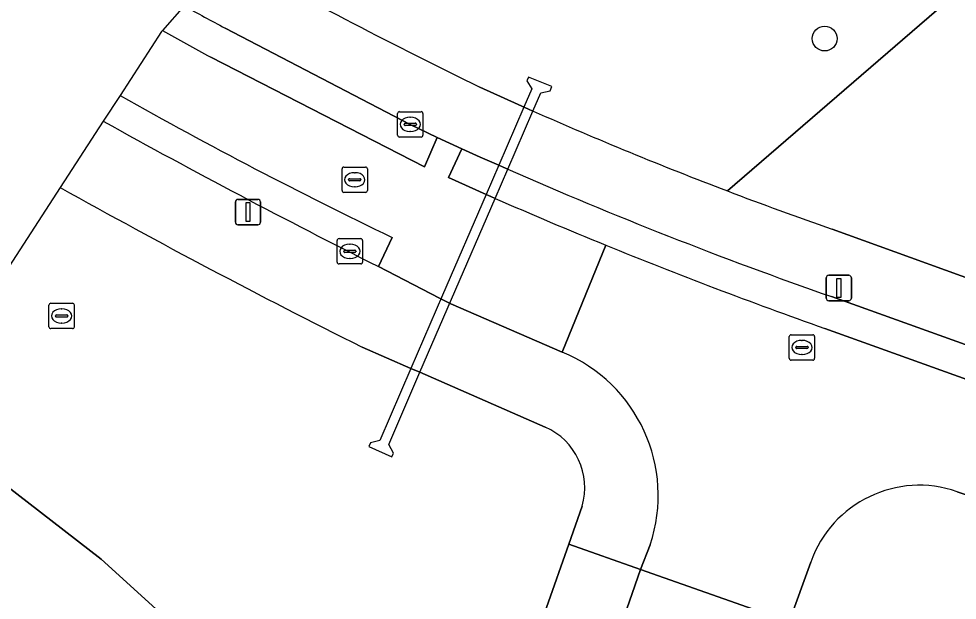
# Model space of a CAD drawing. Extents: x 162396 to 163643, y 386452 to 387406.
# Drawn here: x 162508.79 to 162545.79, y 386633.03 to 386655.96 of the extents above; entities that cross this region are included whole.
import ezdxf

# ---------------------------------------------------------------- set-up
doc = ezdxf.new("R2010")
doc.units = 0
for name, color, linetype in [('IMGEO_Boom', 7, 'Continuous'), ('IMGEO_Groenvoorziening', 7, 'Continuous'), ('IMGEO_Kolk', 7, 'Continuous'), ('IMGEO_Lichtmast', 7, 'Continuous'), ('IMGEO_Lijnafwatering', 7, 'Continuous'), ('IMGEO_Meer_plas_ven_vijver', 7, 'Continuous'), ('IMGEO_Rijbaan_lokaal_gesloten', 7, 'Continuous'), ('IMGEO_Rijbaan_lokaal_open', 7, 'Continuous'), ('IMGEO_Rioolput', 7, 'Continuous'), ('IMGEO_Voetpad_open', 7, 'Continuous')]:
    doc.layers.add(name, color=color, linetype=linetype)

msp = doc.modelspace()

# ---------------------------------------------------------------- linework, layer by layer
at = {"layer": 'IMGEO_Boom'}
msp.add_circle((162540.567, 386655.175), 0.489, dxfattribs=at)
at = {"layer": 'IMGEO_Groenvoorziening'}
for points in [[(162591.253, 386700.409), (162552.766, 386659.148), (162552.746, 386659.122), (162552.485, 386658.82), (162552.198, 386658.541), (162551.887, 386658.29), (162551.555, 386658.067), (162551.205, 386657.875), (162550.838, 386657.715), (162550.459, 386657.588), (162550.07, 386657.496), (162549.675, 386657.439), (162549.276, 386657.417), (162548.876, 386657.431), (162548.479, 386657.481), (162548.089, 386657.566), (162547.707, 386657.685), (162547.338, 386657.839), (162546.984, 386658.024), (162536.731, 386649.168)], [(162540.863, 386647.656), (162548.416, 386644.928), (162549.205, 386645.809), (162583.358, 386682.638)], [(162536.731, 386649.168), (162546.984, 386658.024), (162533.31, 386663.757), (162532.287, 386664.472), (162529.693, 386665.792), (162526.588, 386667.609), (162525.627, 386668.286)], [(162526.977, 386653.256), (162528.889, 386652.395), (162529.067, 386652.317)], [(162510.432, 386649.303), (162504.627, 386640.362), (162504.651, 386640.346), (162504.853, 386640.213), (162512.042, 386634.653), (162515.642, 386631.38), (162517.901, 386628.845), (162518.988, 386627.366), (162520.829, 386628.149), (162521.784, 386625.902), (162521.627, 386623.81), (162520.746, 386622.352), (162516.507, 386617.821), (162525.216, 386619.885), (162529.537, 386632.564), (162529.602, 386632.75), (162530.479, 386635.242), (162531.005, 386636.739)], [(162529.55, 386639.859), (162524.609, 386642.018), (162524.253, 386642.174), (162522.328, 386643.015)]]:
    msp.add_lwpolyline(points, dxfattribs=at)
for centre, radius, start, end in [((162622.808, 386849.475), 218.37, 241.02626, 243.96965), ((162594.323, 386800.235), 161.673, 246.19476, 249.13148), ((162647.941, 386895.038), 281.592, 240.76941, 243.50757), ((162594.735, 386801.28), 162.796, 249.12689, 250.67549), ((162528.48, 386637.461), 2.626, 344.0545, 65.9491)]:
    msp.add_arc(centre, radius, start, end, dxfattribs=at)
at = {"layer": 'IMGEO_Kolk'}
for p, q in [((162523.728, 386651.367), (162523.728, 386652.219)), ((162523.803, 386652.293), (162524.655, 386652.293)), ((162524.729, 386652.219), (162524.729, 386651.367)), ((162523.987, 386651.787), (162523.987, 386651.799)), ((162524.03, 386651.836), (162524.428, 386651.836)), ((162524.216, 386652.073), (162524.241, 386652.073)), ((162524.471, 386651.799), (162524.471, 386651.787)), ((162524.425, 386651.75), (162524.027, 386651.75)), ((162524.239, 386651.513), (162524.214, 386651.513)), ((162524.655, 386651.293), (162523.803, 386651.293)), ((162521.346, 386646.363), (162521.346, 386647.215)), ((162521.421, 386647.289), (162522.273, 386647.289)), ((162521.834, 386647.069), (162521.859, 386647.069)), ((162522.347, 386647.215), (162522.347, 386646.363)), ((162521.605, 386646.783), (162521.605, 386646.795)), ((162522.043, 386646.746), (162521.645, 386646.746)), ((162521.648, 386646.832), (162522.046, 386646.832)), ((162522.089, 386646.795), (162522.089, 386646.783)), ((162522.273, 386646.289), (162521.421, 386646.289)), ((162521.857, 386646.509), (162521.832, 386646.509))]:
    msp.add_line(p, q, dxfattribs=at)
for points in [[(162523.728, 386651.367), (162523.728, 386652.219)], [(162523.803, 386652.293), (162524.655, 386652.293)], [(162524.729, 386652.219), (162524.729, 386651.367)], [(162524.655, 386651.293), (162523.803, 386651.293)], [(162521.346, 386646.363), (162521.346, 386647.215)], [(162521.421, 386647.289), (162522.273, 386647.289)], [(162522.347, 386647.215), (162522.347, 386646.363)], [(162522.273, 386646.289), (162521.421, 386646.289)]]:
    msp.add_lwpolyline(points, dxfattribs=at)
for centre, radius, start, end in [((162523.805, 386652.217), 0.0765, 91.552, 178.448), ((162523.805, 386652.217), 0.0765, 91.552, 178.448), ((162524.653, 386652.217), 0.0765, 1.552, 88.448), ((162524.653, 386652.217), 0.0765, 1.552, 88.448), ((162524.027, 386651.796), 0.0403, 85.8775, 175.7526), ((162524.024, 386651.786), 0.0366, 178.938, 274.7102), ((162524.428, 386651.793), 0.043, 264.8664, 352.4533), ((162524.432, 386651.798), 0.0386, 1.7309, 96.639), ((162523.805, 386651.369), 0.0765, 181.552, 268.448), ((162523.805, 386651.369), 0.0765, 181.552, 268.448), ((162524.653, 386651.369), 0.0765, 271.552, 358.448), ((162524.653, 386651.369), 0.0765, 271.552, 358.448), ((162521.423, 386647.213), 0.0765, 91.552, 178.448), ((162521.423, 386647.213), 0.0765, 91.552, 178.448), ((162522.271, 386647.213), 0.0765, 1.552, 88.448), ((162522.271, 386647.213), 0.0765, 1.552, 88.448), ((162521.645, 386646.792), 0.0403, 85.8775, 175.7526), ((162521.642, 386646.782), 0.0366, 178.938, 274.7102), ((162522.046, 386646.789), 0.043, 264.8664, 352.4533), ((162522.05, 386646.794), 0.0386, 1.7309, 96.639), ((162521.423, 386646.365), 0.0765, 181.552, 268.448), ((162521.423, 386646.365), 0.0765, 181.552, 268.448), ((162522.271, 386646.365), 0.0765, 271.552, 358.448), ((162522.271, 386646.365), 0.0765, 271.552, 358.448)]:
    msp.add_arc(centre, radius, start, end, dxfattribs=at)
for centre, major_axis, ratio, start_param, end_param in [((162524.215, 386651.793), (-0.387, 0.002), 0.722429, 4.712389, 7.853982), ((162524.24, 386651.793), (-0.39, 0.002), 0.717154, 1.570796, 4.712389), ((162521.833, 386646.789), (-0.387, 0.002), 0.722429, 4.712389, 7.853982), ((162521.858, 386646.789), (-0.39, 0.002), 0.717154, 1.570796, 4.712389)]:
    msp.add_ellipse(centre, major_axis=major_axis, ratio=ratio, start_param=start_param, end_param=end_param, dxfattribs=at)
at = {"layer": 'IMGEO_Lichtmast'}
for p, q in [((162517.434, 386648.832), (162518.224, 386648.832)), ((162518.224, 386648.832), (162517.434, 386648.832)), ((162517.334, 386647.932), (162517.334, 386648.732)), ((162517.334, 386648.732), (162517.334, 386647.932)), ((162518.324, 386648.732), (162518.324, 386647.932)), ((162518.324, 386647.932), (162518.324, 386648.732)), ((162518.224, 386647.832), (162517.434, 386647.832)), ((162517.434, 386647.832), (162518.224, 386647.832)), ((162540.628, 386644.942), (162540.628, 386645.742)), ((162540.628, 386645.742), (162540.628, 386644.942)), ((162540.728, 386645.842), (162541.518, 386645.842)), ((162541.518, 386645.842), (162540.728, 386645.842)), ((162541.618, 386645.742), (162541.618, 386644.942)), ((162541.618, 386644.942), (162541.618, 386645.742)), ((162541.518, 386644.842), (162540.728, 386644.842)), ((162540.728, 386644.842), (162541.518, 386644.842))]:
    msp.add_line(p, q, dxfattribs=at)
for points in [[(162517.754, 386648.707), (162517.904, 386648.707), (162517.904, 386647.957), (162517.754, 386647.957), (162517.754, 386648.707)], [(162541.048, 386645.717), (162541.198, 386645.717), (162541.198, 386644.967), (162541.048, 386644.967), (162541.048, 386645.717)]]:
    msp.add_lwpolyline(points, dxfattribs=at)
for centre, start, end in [((162517.434, 386648.732), 90, 180), ((162517.434, 386648.732), 90, 180), ((162518.224, 386648.732), 0, 90), ((162518.224, 386648.732), 360, 90), ((162517.434, 386647.932), 180, 270), ((162517.434, 386647.932), 180, 270), ((162518.224, 386647.932), 270, 0), ((162518.224, 386647.932), 270, 0), ((162540.728, 386645.742), 90, 180), ((162540.728, 386645.742), 90, 180), ((162541.518, 386645.742), 0, 90), ((162541.518, 386645.742), 360, 90), ((162540.728, 386644.942), 180, 270), ((162540.728, 386644.942), 180, 270), ((162541.518, 386644.942), 270, 0), ((162541.518, 386644.942), 270, 0)]:
    msp.add_arc(centre, 0.1, start, end, dxfattribs=at)
at = {"layer": 'IMGEO_Lijnafwatering'}
for points in [[(162529.806, 386653.283), (162528.893, 386653.655), (162528.828, 386653.513), (162529.02, 386653.188), (162528.711, 386652.474), (162527.717, 386650.178), (162527.221, 386649.031), (162525.501, 386645.057), (162524.253, 386642.174), (162523.023, 386639.33), (162522.659, 386639.232), (162522.592, 386639.098), (162523.504, 386638.689)], [(162523.504, 386638.689), (162523.566, 386638.832), (162523.379, 386639.178), (162524.609, 386642.018), (162525.855, 386644.898), (162527.577, 386648.875), (162528.073, 386650.021), (162529.067, 386652.317), (162529.375, 386653.029), (162529.744, 386653.117), (162529.806, 386653.283)]]:
    msp.add_lwpolyline(points, dxfattribs=at)
at = {"layer": 'IMGEO_Meer_plas_ven_vijver'}
msp.add_lwpolyline([(162505.448, 386609.151), (162511.077, 386614.836), (162512.155, 386616.128), (162513.769, 386617.594), (162514.992, 386619.129), (162519.142, 386623.565), (162519.668, 386624.436), (162519.753, 386625.567), (162518.988, 386627.366), (162517.901, 386628.845), (162515.642, 386631.38), (162512.042, 386634.653), (162504.853, 386640.213)], dxfattribs=at)
at = {"layer": 'IMGEO_Rijbaan_lokaal_gesloten'}
for points in [[(162515.309, 386656.467), (162514.46, 386655.494)], [(162516.36, 386654.44), (162524.785, 386650.12), (162525.291, 386651.269), (162524.229, 386651.793), (162516.926, 386655.588)], [(162512.788, 386652.933), (162512.127, 386651.916)], [(162528.073, 386650.021), (162527.895, 386650.099), (162527.717, 386650.178), (162526.988, 386650.502), (162526.259, 386650.828), (162525.735, 386649.692), (162527.221, 386649.031), (162527.399, 386648.953), (162527.577, 386648.875)], [(162522.97, 386646.192), (162523.513, 386647.336)], [(162540.577, 386643.746), (162547.192, 386641.362), (162547.647, 386642.558), (162540.836, 386645)]]:
    msp.add_lwpolyline(points, dxfattribs=at)
for centre, radius, start, end in [((162577.492, 386768.93), 128.509, 241.06087, 241.88142), ((162585.232, 386780.825), 143.932, 240.54723, 241.41226), ((162602.771, 386812.302), 183.018, 240.55, 244.33802), ((162649.852, 386899.688), 283.477, 240.93245, 243.41072), ((162599.674, 386813.293), 178.281, 246.32077, 250.7296), ((162597.479, 386808.267), 174.046, 246.32006, 247.87751), ((162604.895, 386825.798), 193.08, 247.79776, 250.54185)]:
    msp.add_arc(centre, radius, start, end, dxfattribs=at)
at = {"layer": 'IMGEO_Rijbaan_lokaal_open'}
for points in [[(162514.46, 386655.494), (162514.423, 386655.452), (162512.788, 386652.933)], [(162527.577, 386648.875), (162527.399, 386648.953), (162527.221, 386649.031), (162525.735, 386649.692), (162526.259, 386650.828), (162525.291, 386651.269), (162524.785, 386650.12), (162516.36, 386654.44)], [(162523.513, 386647.336), (162522.97, 386646.192), (162525.376, 386644.938), (162525.83, 386644.722), (162530.216, 386642.812), (162531.935, 386647.034)], [(162531.935, 386647.034), (162530.216, 386642.812)], [(162548.204, 386641), (162548.628, 386642.19), (162548.316, 386642.319), (162547.647, 386642.558), (162547.192, 386641.362), (162540.577, 386643.746)], [(162545.792, 386637.312), (162546.73, 386636.987), (162547.159, 386638.157), (162548.204, 386641)], [(162533.684, 386635.22), (162533.31, 386634.243), (162539.168, 386632.177), (162540.018, 386634.532)], [(162538.542, 386630.425), (162538.637, 386630.689), (162539.168, 386632.177), (162533.31, 386634.243), (162520.916, 386598.567), (162519.409, 386592.958), (162517.768, 386586.008), (162516.873, 386578.96), (162512.175, 386536.978), (162510.746, 386524.31), (162509.296, 386510.744)]]:
    msp.add_lwpolyline(points, dxfattribs=at)
for centre, radius, start, end in [((162585.232, 386780.825), 143.932, 240.54723, 241.41226), ((162602.771, 386812.302), 183.018, 240.55, 244.33802), ((162597.479, 386808.267), 174.046, 246.32006, 247.87751), ((162604.895, 386825.798), 193.08, 247.79776, 250.54185), ((162527.895, 386637.164), 6.107, 341.4429, 67.6586), ((162544.299, 386633.026), 4.538, 70.7958, 160.6229)]:
    msp.add_arc(centre, radius, start, end, dxfattribs=at)
at = {"layer": 'IMGEO_Rioolput'}
for p, q in [((162521.539, 386649.182), (162521.539, 386650.034)), ((162521.614, 386650.108), (162522.466, 386650.108)), ((162522.54, 386650.034), (162522.54, 386649.182)), ((162521.798, 386649.602), (162521.798, 386649.614)), ((162522.236, 386649.565), (162521.838, 386649.565)), ((162521.841, 386649.651), (162522.239, 386649.651)), ((162522.027, 386649.888), (162522.052, 386649.888)), ((162522.282, 386649.614), (162522.282, 386649.602)), ((162522.05, 386649.328), (162522.025, 386649.328)), ((162522.466, 386649.108), (162521.614, 386649.108)), ((162510.058, 386644.741), (162510.91, 386644.741)), ((162509.983, 386643.815), (162509.983, 386644.667)), ((162510.471, 386644.521), (162510.496, 386644.521)), ((162510.984, 386644.667), (162510.984, 386643.815)), ((162510.242, 386644.235), (162510.242, 386644.247)), ((162510.68, 386644.198), (162510.282, 386644.198)), ((162510.285, 386644.284), (162510.683, 386644.284)), ((162510.726, 386644.247), (162510.726, 386644.235)), ((162510.91, 386643.741), (162510.058, 386643.741)), ((162510.494, 386643.961), (162510.469, 386643.961)), ((162539.17, 386642.571), (162539.17, 386643.423)), ((162539.245, 386643.497), (162540.097, 386643.497)), ((162539.658, 386643.277), (162539.683, 386643.277)), ((162540.171, 386643.423), (162540.171, 386642.571)), ((162539.429, 386642.991), (162539.429, 386643.003)), ((162539.867, 386642.954), (162539.469, 386642.954)), ((162539.472, 386643.04), (162539.87, 386643.04)), ((162539.913, 386643.003), (162539.913, 386642.991)), ((162539.681, 386642.717), (162539.656, 386642.717)), ((162540.097, 386642.497), (162539.245, 386642.497))]:
    msp.add_line(p, q, dxfattribs=at)
for points in [[(162521.539, 386649.182), (162521.539, 386650.034)], [(162521.614, 386650.108), (162522.466, 386650.108)], [(162522.54, 386650.034), (162522.54, 386649.182)], [(162522.466, 386649.108), (162521.614, 386649.108)], [(162510.058, 386644.741), (162510.91, 386644.741)], [(162509.983, 386643.815), (162509.983, 386644.667)], [(162510.984, 386644.667), (162510.984, 386643.815)], [(162510.91, 386643.741), (162510.058, 386643.741)], [(162539.17, 386642.571), (162539.17, 386643.423)], [(162539.245, 386643.497), (162540.097, 386643.497)], [(162540.171, 386643.423), (162540.171, 386642.571)], [(162540.097, 386642.497), (162539.245, 386642.497)]]:
    msp.add_lwpolyline(points, dxfattribs=at)
for centre, radius, start, end in [((162521.616, 386650.032), 0.0765, 91.552, 178.448), ((162521.616, 386650.032), 0.0765, 91.552, 178.448), ((162522.464, 386650.032), 0.0765, 1.552, 88.448), ((162522.464, 386650.032), 0.0765, 1.552, 88.448), ((162521.838, 386649.611), 0.0403, 85.8775, 175.7526), ((162521.835, 386649.601), 0.0366, 178.938, 274.7102), ((162522.239, 386649.608), 0.043, 264.8664, 352.4533), ((162522.243, 386649.613), 0.0386, 1.7309, 96.639), ((162521.616, 386649.184), 0.0765, 181.552, 268.448), ((162521.616, 386649.184), 0.0765, 181.552, 268.448), ((162522.464, 386649.184), 0.0765, 271.552, 358.448), ((162522.464, 386649.184), 0.0765, 271.552, 358.448), ((162510.06, 386644.665), 0.0765, 91.552, 178.448), ((162510.06, 386644.665), 0.0765, 91.552, 178.448), ((162510.908, 386644.665), 0.0765, 1.552, 88.448), ((162510.908, 386644.665), 0.0765, 1.552, 88.448), ((162510.282, 386644.244), 0.0403, 85.8775, 175.7526), ((162510.279, 386644.234), 0.0366, 178.938, 274.7102), ((162510.683, 386644.241), 0.043, 264.8664, 352.4533), ((162510.687, 386644.246), 0.0386, 1.7309, 96.639), ((162510.06, 386643.817), 0.0765, 181.552, 268.448), ((162510.06, 386643.817), 0.0765, 181.552, 268.448), ((162510.908, 386643.817), 0.0765, 271.552, 358.448), ((162510.908, 386643.817), 0.0765, 271.552, 358.448), ((162539.247, 386643.421), 0.0765, 91.552, 178.448), ((162539.247, 386643.421), 0.0765, 91.552, 178.448), ((162540.095, 386643.421), 0.0765, 1.552, 88.448), ((162540.095, 386643.421), 0.0765, 1.552, 88.448), ((162539.469, 386643), 0.0403, 85.8775, 175.7526), ((162539.466, 386642.99), 0.0366, 178.938, 274.7102), ((162539.87, 386642.997), 0.043, 264.8664, 352.4533), ((162539.874, 386643.002), 0.0386, 1.7309, 96.639), ((162539.247, 386642.573), 0.0765, 181.552, 268.448), ((162539.247, 386642.573), 0.0765, 181.552, 268.448), ((162540.095, 386642.573), 0.0765, 271.552, 358.448), ((162540.095, 386642.573), 0.0765, 271.552, 358.448)]:
    msp.add_arc(centre, radius, start, end, dxfattribs=at)
for centre, major_axis, ratio, start_param, end_param in [((162522.026, 386649.608), (-0.387, 0.002), 0.722429, 4.712389, 7.853982), ((162522.051, 386649.608), (-0.39, 0.002), 0.717154, 1.570796, 4.712389), ((162510.47, 386644.241), (-0.387, 0.002), 0.722429, 4.712389, 7.853982), ((162510.495, 386644.241), (-0.39, 0.002), 0.717154, 1.570796, 4.712389), ((162539.657, 386642.997), (-0.387, 0.002), 0.722429, 4.712389, 7.853982), ((162539.682, 386642.997), (-0.39, 0.002), 0.717154, 1.570796, 4.712389)]:
    msp.add_ellipse(centre, major_axis=major_axis, ratio=ratio, start_param=start_param, end_param=end_param, dxfattribs=at)
at = {"layer": 'IMGEO_Voetpad_open'}
for points in [[(162516.926, 386655.588), (162524.229, 386651.793), (162525.291, 386651.269), (162526.259, 386650.828), (162526.988, 386650.502), (162527.717, 386650.178), (162527.895, 386650.099), (162528.073, 386650.021)], [(162529.067, 386652.317), (162528.889, 386652.395), (162526.977, 386653.256)], [(162512.127, 386651.916), (162510.432, 386649.303)], [(162587.764, 386632.176), (162550.979, 386645.25), (162549.205, 386645.809), (162548.416, 386644.928), (162540.863, 386647.656)], [(162530.216, 386642.812), (162525.83, 386644.722), (162525.376, 386644.938), (162522.97, 386646.192)], [(162540.836, 386645), (162547.647, 386642.558), (162548.316, 386642.319), (162549.95, 386644.138), (162569.801, 386637.061), (162587.153, 386630.88), (162586.965, 386629.834), (162594.234, 386627.259), (162594.697, 386628.36), (162608.836, 386623.148), (162608.745, 386622.1), (162613.692, 386620.329), (162614.096, 386621.447), (162627.851, 386616.434), (162627.564, 386615.41), (162634.012, 386613.1), (162634.373, 386614.122), (162639.511, 386612.232), (162644.199, 386610.663), (162648.804, 386609.304), (162648.729, 386608.114), (162651.104, 386607.54), (162654.099, 386606.949), (162654.241, 386607.747)], [(162522.328, 386643.015), (162524.253, 386642.174), (162524.609, 386642.018), (162529.55, 386639.859)], [(162546.803, 386636.961), (162546.73, 386636.987), (162545.792, 386637.312)], [(162531.005, 386636.739), (162530.479, 386635.242), (162533.31, 386634.243), (162533.684, 386635.22)], [(162540.018, 386634.532), (162539.168, 386632.177), (162541.641, 386630.284)]]:
    msp.add_lwpolyline(points, dxfattribs=at)
msp.add_lwpolyline([(162516.873, 386578.96), (162517.768, 386586.008), (162519.409, 386592.958), (162520.916, 386598.567), (162533.31, 386634.243), (162530.479, 386635.242), (162529.602, 386632.75), (162529.537, 386632.564), (162525.216, 386619.885), (162520.116, 386604.921), (162518.289, 386599.414), (162517.104, 386595.322), (162516.634, 386593.698), (162515.418, 386587.914), (162515.018, 386587.956), (162513.322, 386572.875), (162511.659, 386558.094), (162511.642, 386557.939), (162509.967, 386543.053), (162509.928, 386542.705), (162509.288, 386537.015), (162511.213, 386537.082), (162512.175, 386536.978)], close=True, dxfattribs=at)
for centre, radius, start, end in [((162622.808, 386849.475), 218.37, 241.02626, 243.96965), ((162577.492, 386768.93), 128.509, 241.06087, 241.88142), ((162594.323, 386800.235), 161.673, 246.19476, 249.13148), ((162649.852, 386899.688), 283.477, 240.93245, 243.41072), ((162599.674, 386813.293), 178.281, 246.32077, 250.7296), ((162647.941, 386895.038), 281.592, 240.76941, 243.50757), ((162594.735, 386801.28), 162.796, 249.12689, 250.67549), ((162527.895, 386637.164), 6.107, 341.4429, 67.6586), ((162528.48, 386637.461), 2.626, 344.0545, 65.9491), ((162544.299, 386633.026), 4.538, 70.7958, 160.6229)]:
    msp.add_arc(centre, radius, start, end, dxfattribs=at)

doc.saveas('drawing.dxf')
